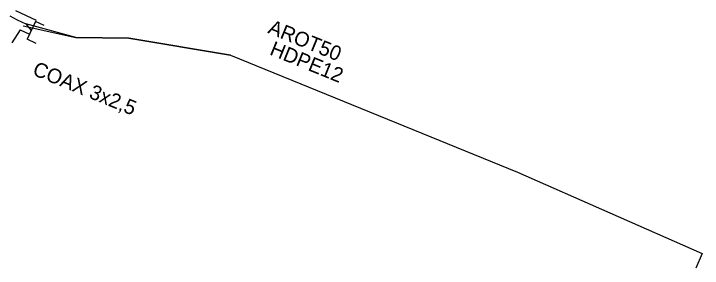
# Model space of a CAD drawing. Extents: x -651943 to -618711, y -1138561 to -1100552.
# Drawn here: x -640796.98 to -640761.79, y -1115022.43 to -1115009.42 of the extents above; entities that cross this region are included whole.
import ezdxf

# ---------------------------------------------------------------- set-up
doc = ezdxf.new("R2010")
doc.units = 0
for name, color, linetype in [('KT optika', 7, 'Continuous'), ('KT trasa', 7, 'Continuous'), ('KT zařízení', 7, 'Continuous')]:
    doc.layers.add(name, color=color, linetype=linetype)

# ---------------------------------------------------------------- blocks, each defined once
blk = doc.blocks.new('TVREZ_4')
at = {"layer": 'KT zařízení'}
for p, q in [((-0.0499, 0.0499), (-0.0001, 0.0498)), ((0.0001, -0.0501), (-0.0001, 0.0498)), ((-0.0499, -0.05), (0.0001, -0.0501))]:
    blk.add_line(p, q, dxfattribs=at)

msp = doc.modelspace()

# ---------------------------------------------------------------- linework, layer by layer
at = {"layer": 'KT optika'}
for p, q in [((-640797.18, -1115009.53), (-640796.81, -1115009.73)), ((-640797.18, -1115009.53), (-640796.81, -1115009.73)), ((-640796.81, -1115009.73), (-640796.36, -1115009.94)), ((-640796.81, -1115009.73), (-640796.36, -1115009.94)), ((-640796.36, -1115009.94), (-640796.08, -1115010.27)), ((-640796.36, -1115009.94), (-640796.08, -1115010.27)), ((-640793.8, -1115010.63), (-640796.36, -1115009.94)), ((-640791.1, -1115010.66), (-640793.8, -1115010.63)), ((-640785.9, -1115011.53), (-640791.1, -1115010.66)), ((-640785.9, -1115011.53), (-640771.23, -1115017.51)), ((-640771.23, -1115017.51), (-640761.79, -1115021.67)), ((-640761.79, -1115021.67), (-640762.11, -1115022.429))]:
    msp.add_line(p, q, dxfattribs=at)
at = {"layer": 'KT trasa'}
for p, q in [((-640797.18, -1115009.53), (-640796.81, -1115009.73)), ((-640796.81, -1115009.73), (-640796.36, -1115009.94)), ((-640796.36, -1115009.94), (-640796.08, -1115010.27)), ((-640793.8, -1115010.63), (-640796.36, -1115009.94)), ((-640791.1, -1115010.66), (-640793.8, -1115010.63)), ((-640785.9, -1115011.53), (-640791.1, -1115010.66)), ((-640785.9, -1115011.53), (-640771.23, -1115017.51)), ((-640771.23, -1115017.51), (-640761.79, -1115021.67)), ((-640761.79, -1115021.67), (-640762.11, -1115022.429))]:
    msp.add_line(p, q, dxfattribs=at)
at = {"layer": 'KT zařízení'}
for p, q in [((-640797.18, -1115009.53), (-640796.81, -1115009.73)), ((-640796.895, -1115009.248), (-640795.837, -1115009.742)), ((-640796.81, -1115009.73), (-640796.36, -1115009.94)), ((-640796.49, -1115010.04), (-640793.8, -1115010.63)), ((-640796.36, -1115009.94), (-640796.08, -1115010.27)), ((-640793.8, -1115010.63), (-640796.36, -1115009.94)), ((-640796.645, -1115010.248), (-640797.083, -1115010.911)), ((-640796.645, -1115010.248), (-640796.171, -1115010.468)), ((-640793.8, -1115010.63), (-640791.1, -1115010.66)), ((-640791.1, -1115010.66), (-640793.8, -1115010.63)), ((-640791.1, -1115010.66), (-640785.9, -1115011.53)), ((-640785.9, -1115011.53), (-640791.1, -1115010.66)), ((-640785.9, -1115011.53), (-640771.23, -1115017.51)), ((-640785.9, -1115011.53), (-640771.23, -1115017.51)), ((-640771.23, -1115017.51), (-640761.79, -1115021.67)), ((-640771.23, -1115017.51), (-640761.79, -1115021.67)), ((-640761.79, -1115021.67), (-640762.11, -1115022.429)), ((-640761.79, -1115021.67), (-640762.11, -1115022.429))]:
    msp.add_line(p, q, dxfattribs=at)

# ---------------------------------------------------------------- block references
at = {"layer": 'KT zařízení', "xscale": 10.000006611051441, "yscale": 10.00000661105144, "rotation": 155.33293923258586}
msp.add_blockref('TVREZ_4', (-640796.08, -1115010.27), dxfattribs=at)

# ---------------------------------------------------------------- texts
at = {"layer": 'KT zařízení'}
for s, p in [('AROT50', (-640784.037, -1115010.387)), ('HDPE12', (-640783.946, -1115011.491)), ('COAX 3x2,5', (-640796.068, -1115012.526))]:
    msp.add_text(s, height=0.75, rotation=337.8225, dxfattribs=at).set_placement(p)

doc.saveas('drawing.dxf')
